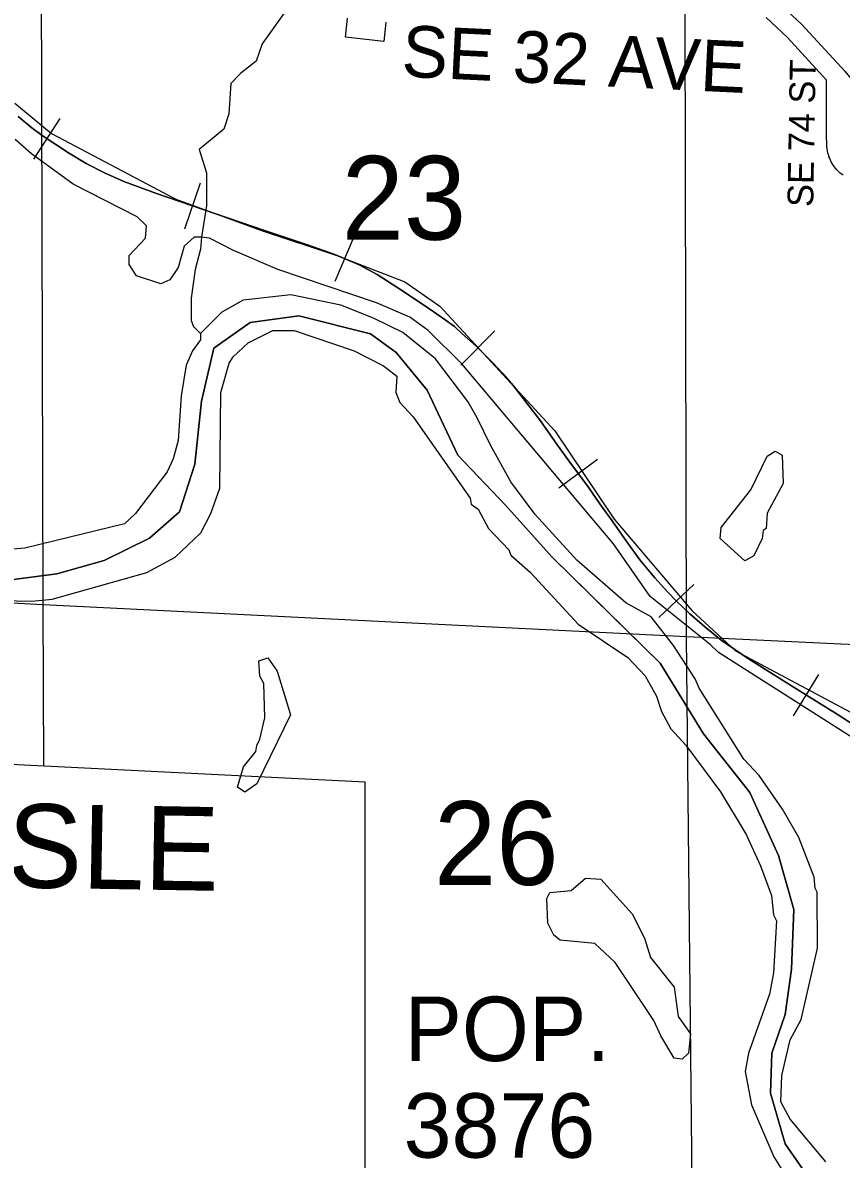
# Model space of a CAD drawing. Extents: x -1403959 to 81668, y -1400582 to 11018.
# Drawn here: x 7880.3 to 8003.2, y 7829.2 to 7999.8 of the extents above; entities that cross this region are included whole.
import ezdxf

# ---------------------------------------------------------------- set-up
doc = ezdxf.new("R2010")
doc.units = 0
for name, color, linetype in [('tdCiCoBndryTxt', 7, 'Continuous'), ('tdCiRRCL', 7, 'Continuous'), ('tdCiSectLine', 7, 'Continuous'), ('tdCoCityStreetMajor', 7, 'Continuous'), ('tdCoClipBndry', 7, 'Continuous'), ('tdCoSecRteBand', 7, 'Continuous'), ('tdCoSectLinePart', 7, 'Continuous'), ('tdCoSectNmbr', 7, 'Continuous'), ('tdCoShieldCoRte', 7, 'Continuous'), ('tdCoShieldCoRteHrd', 7, 'Continuous'), ('tdCoSurfBitum', 7, 'Continuous'), ('tdCoTwpNameTxt', 7, 'Continuous')]:
    doc.layers.add(name, color=color, linetype=linetype)

msp = doc.modelspace()

# ---------------------------------------------------------------- linework, layer by layer
at = {"layer": 'tdCiCoBndryTxt'}
msp.add_lwpolyline([(7979.55, 8014.59), (7993.13, 8003.48), (7997.21, 7999.63), (8003.77, 7992.48), (8003.88, 7992.35), (8015.68, 7978.34), (8015.7, 7978.31), (8017.45, 7976.11), (8022.03, 7969.12), (8025.16, 7961.95), (8027.04, 7955.38), (8027.08, 7955.22), (8027.87, 7952.4), (8028.79, 7949.54), (8030.29, 7946.62), (8032.22, 7943.63), (8035.07, 7940.56), (8037.63, 7938.44), (8040.55, 7936.44), (8076.97, 7912.25), (8077.92, 7911.52)], dxfattribs=at)
at = {"layer": 'tdCiRRCL'}
msp.add_lwpolyline([(7883.79, 7708.47), (7883.77, 7718.12), (7931.68, 7715.92), (7931.69, 7885.78), (7836.27, 7890.52)], dxfattribs=at)
at = {"layer": 'tdCiSectLine'}
for points in [[(7934.81, 7999.92), (7934.5, 7997.03), (7928.73, 7997.64), (7929.04, 8000.53)], [(8003.47, 7976.92), (8003.17, 7977.15), (8003.05, 7977.25), (8002.91, 7977.38), (8002.9, 7977.39), (8002.63, 7977.66), (8002.51, 7977.79), (8002.39, 7977.93), (8002.16, 7978.24), (8002.15, 7978.24), (8002.04, 7978.4), (8001.96, 7978.53), (8001.76, 7978.86), (8001.75, 7978.89), (8001.66, 7979.06), (8001.6, 7979.18), (8001.45, 7979.53), (8001.43, 7979.58), (8001.36, 7979.76), (8001.32, 7979.87), (8001.21, 7980.24), (8001.2, 7980.31), (8001.15, 7980.49), (8001.13, 7980.59), (8001.07, 7980.97), (8001.06, 7981.06), (8001.04, 7981.25), (8001.03, 7981.37), (8001.02, 7982.15), (8001.01, 7982.2), (8001, 7984.56), (8001, 7984.57), (8000.98, 7988.81), (8000.98, 7988.82), (8000.98, 7988.85), (8001, 7991.18), (8001, 7991.21), (7995.15, 7997.59), (7991.94, 8000.62)]]:
    msp.add_lwpolyline(points, dxfattribs=at)
at = {"layer": 'tdCoCityStreetMajor'}
for points in [[(7883.32, 7912.47), (7883.11, 8006.79)], [(7979.95, 7907.67), (7979.74, 8001.21)], [(7786.59, 7917.63), (7883.32, 7912.47)], [(7883.32, 7912.47), (7979.95, 7907.67)], [(7883.43, 7888.18), (7883.32, 7912.47)], [(7979.95, 7907.67), (8075.92, 7903.08)], [(7980.98, 7810.92), (7979.95, 7907.67)]]:
    msp.add_lwpolyline(points, dxfattribs=at)
at = {"layer": 'tdCoClipBndry'}
msp.add_lwpolyline([(8002.73, 7820.01), (7994.76, 7831.46), (7992.6, 7839.09), (7992.77, 7845.07), (7994.76, 7850.88), (7995.75, 7857.69), (7996.09, 7866.65), (7993.76, 7874.78), (7989.45, 7884.25), (7982.49, 7893.05), (7976.02, 7903.67), (7959.74, 7919.61), (7952.78, 7927.4), (7945.63, 7934.87), (7940.99, 7944.66), (7936.34, 7950.32), (7932.52, 7953.13), (7921.73, 7955.79), (7914.43, 7954.79), (7908.95, 7950.95), (7907.12, 7942.98), (7906.12, 7933.52), (7903.8, 7926.38), (7899.33, 7922.4), (7892.52, 7919.08), (7885.37, 7917.09), (7877.75, 7916.09)], dxfattribs=at)
at = {"layer": 'tdCoSecRteBand'}
for p, q in [((7881.95, 7979.34), (7885.9, 7985.43)), ((7904.62, 7968.9), (7906.97, 7975.76)), ((7927.21, 7961.04), (7930.04, 7967.72)), ((7946.08, 7948.42), (7951.19, 7953.57)), ((7960.77, 7929.98), (7966.61, 7934.28)), ((7975.79, 7910.5), (7981.06, 7915.49)), ((7996.05, 7895.76), (7999.86, 7901.94))]:
    msp.add_line(p, q, dxfattribs=at)
for points in [[(7879.1, 7987.77), (7884.61, 7983.2), (7903.28, 7973.33), (7916.12, 7968.64), (7927.44, 7964.85), (7937.68, 7960.91), (7942.89, 7957.27), (7960.2, 7938.54), (7969.1, 7925.28), (7980.76, 7911.57), (7987.34, 7905.48), (8008.46, 7894.25), (8025.9, 7884.83), (8033.08, 7882.11), (8040.72, 7881.82), (8050.8, 7883.84), (8079.79, 7892.63), (8096.72, 7896.8), (8105.89, 7896.37), (8116.59, 7894.42), (8142.22, 7879.01), (8151.27, 7873.3)], [(8006, 7893.79), (8002.74, 7895.9), (7996.51, 7899.74), (7990.46, 7903.57), (7989.29, 7904.3), (7985.19, 7907.09), (7982.67, 7909.15), (7980.45, 7911.06), (7978.47, 7912.95), (7977.17, 7914.32), (7975.21, 7916.45), (7972.97, 7919.17), (7971, 7921.86), (7968.82, 7925.01), (7967.06, 7927.45), (7965.17, 7930.12), (7962.3, 7934.03), (7960.59, 7936.38), (7958.03, 7940.03), (7955.98, 7942.72), (7954, 7945.28), (7952.38, 7947.13), (7950.88, 7948.76), (7948.35, 7951.28), (7946.23, 7953.17), (7945.12, 7954.19), (7943.34, 7955.48), (7940.6, 7957.37), (7936.62, 7960.04), (7933.49, 7962.02), (7930.78, 7963.47), (7929.4, 7964.06), (7927.15, 7965.01), (7923.02, 7966.49), (7916.74, 7968.58), (7909.11, 7971.19), (7900.35, 7974.2), (7895.45, 7975.97), (7892.55, 7977.29), (7889.79, 7978.68), (7887.14, 7980.31), (7883.19, 7982.87), (7881.62, 7984.05), (7879.58, 7985.76)], [(7879.58, 7985.76), (7881.62, 7984.05), (7883.19, 7982.87), (7887.14, 7980.31), (7889.79, 7978.68), (7892.55, 7977.29), (7895.45, 7975.97), (7900.35, 7974.2), (7909.11, 7971.19), (7916.74, 7968.58), (7923.02, 7966.49), (7927.15, 7965.01), (7929.4, 7964.06), (7930.78, 7963.47), (7933.49, 7962.02), (7936.62, 7960.04), (7940.6, 7957.37), (7943.34, 7955.48), (7945.12, 7954.19), (7946.23, 7953.17), (7948.35, 7951.28), (7950.88, 7948.76), (7952.38, 7947.13), (7954, 7945.28), (7955.98, 7942.72), (7958.03, 7940.03), (7960.59, 7936.38), (7962.3, 7934.03), (7965.17, 7930.12), (7967.06, 7927.45), (7968.82, 7925.01), (7971, 7921.86), (7972.97, 7919.17), (7975.21, 7916.45), (7977.17, 7914.32), (7978.47, 7912.95), (7980.45, 7911.06), (7982.67, 7909.15), (7985.19, 7907.09), (7989.29, 7904.3), (7990.46, 7903.57), (7996.51, 7899.74), (8002.74, 7895.9), (8006, 7893.79)]]:
    msp.add_lwpolyline(points, dxfattribs=at)
at = {"layer": 'tdCoSurfBitum'}
for points in [[(7929.8, 8030.11), (7927.82, 8026.14), (7926.9, 8025.07), (7925.38, 8022.17), (7925.07, 8018.05), (7923.09, 8015.15), (7922.33, 8013.47), (7918.97, 8010.1), (7918.98, 8008.58), (7920.35, 8005.68), (7920.35, 8003.84), (7919.75, 8001.55), (7916.24, 7996.66), (7915.33, 7994.07), (7913.04, 7992.23), (7911.51, 7990.71), (7911.21, 7986.13), (7910.45, 7983.83), (7906.79, 7980.78), (7907.86, 7977.27), (7907.86, 7972.38), (7907.1, 7967.65)], [(7907.1, 7967.65), (7906.04, 7967.65), (7904.51, 7966.27), (7903.6, 7963.06), (7902.38, 7961.23), (7901, 7960.62), (7897.34, 7961.84), (7896.27, 7963.51), (7896.26, 7964.89), (7898.7, 7967.49), (7898.86, 7969.32), (7897.48, 7970.69), (7887.85, 7975.57), (7881.59, 7980.15), (7879.14, 7982.28)], [(7907.1, 7967.65), (7906.95, 7965.81), (7906.19, 7962.76), (7905.59, 7958.48), (7905.59, 7955.12), (7905.9, 7954.21), (7906.97, 7953.14)], [(8018.07, 7884.06), (7984.76, 7905.26), (7983.53, 7906.48), (7974.51, 7913.65), (7969.01, 7921.58), (7946.22, 7948.59), (7941.18, 7953.63), (7938.43, 7955.61), (7933.38, 7957.74), (7918.56, 7962.77), (7911.84, 7965.67), (7908.33, 7967.49), (7907.1, 7967.65)], [(8000.87, 7828.77), (7995.52, 7835.18), (7994.14, 7837.78), (7994.29, 7841.75), (7995.51, 7847.09), (7997.18, 7850.15), (7999.62, 7860.84), (7999.61, 7869.24), (7999.3, 7869.85), (7999.15, 7871.53), (7996.85, 7877.48), (7994.4, 7881.75), (7990.88, 7886.79), (7988.59, 7889.23), (7981.86, 7899.91), (7981.25, 7901.29), (7978.03, 7906.32), (7974.67, 7910.6), (7970.85, 7912.73), (7963.51, 7919.14), (7957.24, 7926), (7953.57, 7930.89), (7950.51, 7936.38), (7948.52, 7940.5), (7947.14, 7942.94), (7942.25, 7949.35), (7937.36, 7953.32), (7932.93, 7955.45), (7928.04, 7957.43), (7920.55, 7958.95), (7913.38, 7958.18), (7910.17, 7956.35), (7906.97, 7953.14), (7906.97, 7952.22), (7905.75, 7950.54), (7904.83, 7948.41), (7904.07, 7943.82), (7903.62, 7937.11), (7902.86, 7934.36), (7901.95, 7932.37), (7897.22, 7926.11), (7895.54, 7924.58), (7880.58, 7920.9), (7872.64, 7920.28)], [(7874.63, 7913.11), (7881.66, 7912.96), (7884.71, 7913.27), (7898.91, 7917.25), (7903.18, 7919.55), (7907, 7923.21), (7908.52, 7926.12), (7909.89, 7929.93), (7910.03, 7944.29), (7911.25, 7948.72), (7911.86, 7949.63), (7914.15, 7951.77), (7917.81, 7953.61), (7921.02, 7953.61), (7930.03, 7950.56), (7934.46, 7948.28), (7936.45, 7946.75), (7936.3, 7944.31), (7936.91, 7942.78), (7938.9, 7940.65), (7947.47, 7928.44), (7947.62, 7927.52), (7948.69, 7926.76), (7950.22, 7923.86), (7953.28, 7920.66), (7953.58, 7919.89), (7956.49, 7917.3), (7963.67, 7909.52), (7971.16, 7904.48), (7973.76, 7901.74), (7975.45, 7898.69), (7976.21, 7896.4), (7977.59, 7893.8), (7979.88, 7891.36), (7985.08, 7884.34), (7988.91, 7877.93), (7991.05, 7873.2), (7992.74, 7868.77), (7993.04, 7865.87), (7993.5, 7864.96), (7993.05, 7857.17), (7992.44, 7853.96), (7989.25, 7845.1), (7988.79, 7842.35), (7989.71, 7837.32), (7993.08, 7829.53), (7995.84, 7825.11)], [(7988.71, 7919), (7985.04, 7922.36), (7985.19, 7924.04), (7989.62, 7929.69), (7992.06, 7934.74), (7993.28, 7935.5), (7994.35, 7934.89), (7994.5, 7930.61), (7992.06, 7926.18), (7991.91, 7923.89), (7991.46, 7923.59), (7991.3, 7922.37), (7990.09, 7919.77), (7988.71, 7919)], [(7913.61, 7884.28), (7912.54, 7885.04), (7913.45, 7888.1), (7915.28, 7890.39), (7915.43, 7891.31), (7915.89, 7892.22), (7916.65, 7895.43), (7916.49, 7900.62), (7915.88, 7901.69), (7915.72, 7903.98), (7917.1, 7904.44), (7918.47, 7902.46), (7920.47, 7895.89), (7915.44, 7885.51), (7913.61, 7884.28)], [(7979.32, 7844.18), (7978.1, 7844.33), (7976.11, 7847.69), (7975.04, 7849.98), (7969.23, 7858.68), (7966.17, 7861.57), (7960.97, 7862.03), (7960.06, 7862.79), (7959.14, 7864.62), (7958.98, 7868.29), (7959.44, 7869.2), (7962.65, 7869.51), (7964.78, 7871.35), (7967.07, 7871.19), (7971.81, 7866.01), (7973.65, 7862.34), (7974.57, 7859.44), (7978.09, 7855.02), (7978.7, 7850.59), (7980.54, 7848), (7980.24, 7845.1), (7979.32, 7844.18)]]:
    msp.add_lwpolyline(points, dxfattribs=at)
at = {"layer": 'tdCoTwpNameTxt'}
for points in [[(7899.33, 7922.4), (7903.8, 7926.38), (7906.12, 7933.52), (7907.12, 7942.98), (7908.95, 7950.95), (7914.43, 7954.79), (7921.73, 7955.79), (7932.52, 7953.13), (7936.34, 7950.32), (7940.99, 7944.66), (7945.63, 7934.87), (7952.78, 7927.4), (7959.74, 7919.61), (7968.87, 7910.64), (7976.02, 7903.67), (7982.49, 7893.05), (7989.45, 7884.25), (7993.76, 7874.78), (7996.09, 7866.65), (7995.75, 7857.69), (7994.76, 7850.88), (7992.77, 7845.07), (7992.6, 7839.09), (7994.76, 7831.46), (8002.73, 7820.01)], [(7877.75, 7916.09), (7885.37, 7917.09), (7892.52, 7919.08), (7899.33, 7922.4)]]:
    msp.add_lwpolyline(points, dxfattribs=at)

# ---------------------------------------------------------------- texts
at = {"layer": 'tdCoSectLinePart'}
for s, rotation, p in [('23', 0.001, (7928.16, 7967.25)), ('26', 0.0011, (7942.04, 7870.35))]:
    msp.add_text(s, height=12.575, rotation=rotation, dxfattribs=at).set_placement(p)
at = {"layer": 'tdCoSectNmbr'}
for s, height, rotation, p in [('SE 32 AVE', 7.738, 357.2494, (7937.08, 7991.75)), ('SE 74 ST', 3.869, 89, (7998.98, 7972.13))]:
    msp.add_text(s, height=height, rotation=rotation, dxfattribs=at).set_placement(p)
at = {"layer": 'tdCoShieldCoRte'}
for s, p in [('POP.', (7937.6, 7843.9)), ('3876', (7937.48, 7829.39))]:
    msp.add_text(s, height=9.673, rotation=359.9944, dxfattribs=at).set_placement(p)
at = {"layer": 'tdCoShieldCoRteHrd'}
msp.add_text('CARLISLE', height=12.575, rotation=359.0013, dxfattribs=at).set_placement((7828.37, 7870.87))

doc.saveas('drawing.dxf')
